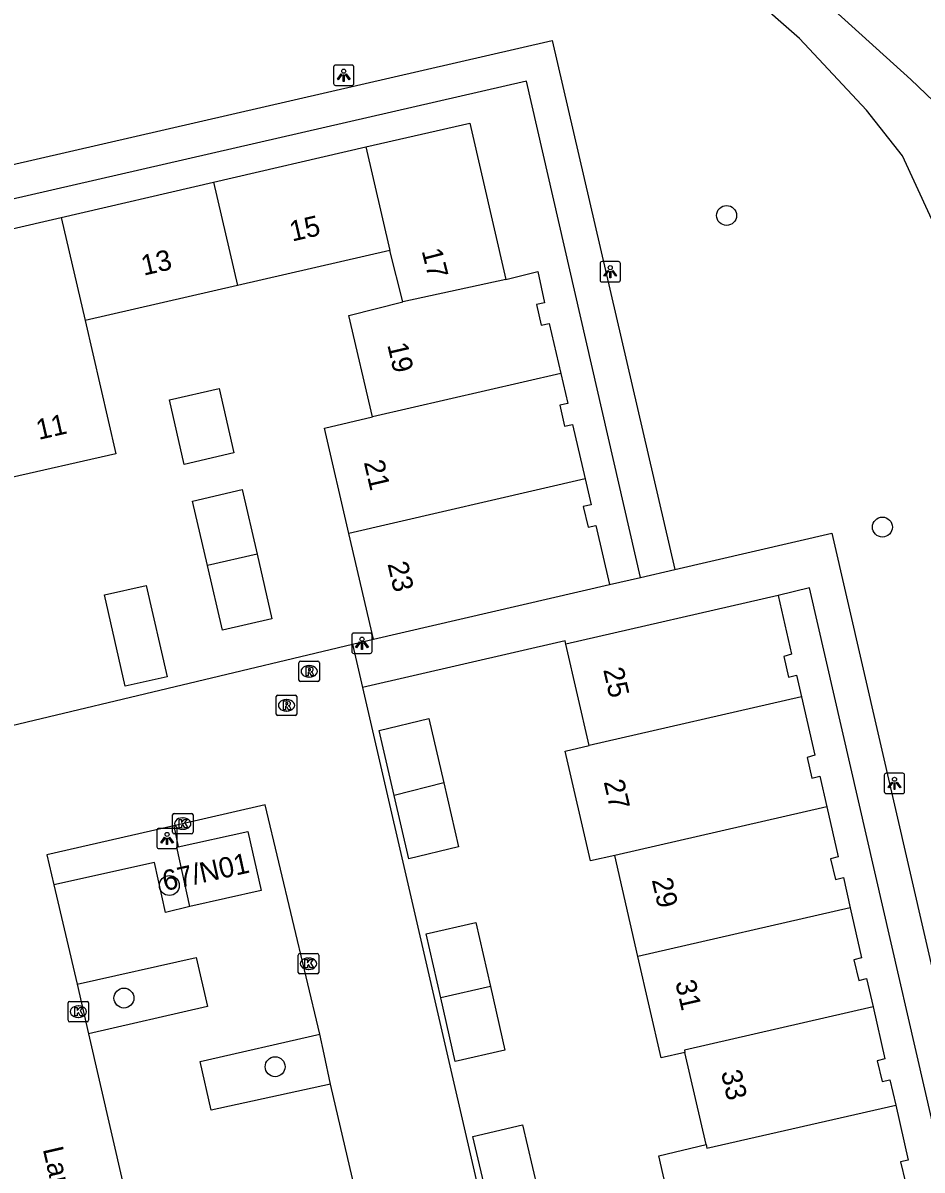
# Model space of a CAD drawing. Extents: x 156414 to 157775, y 382335 to 383765.
# Drawn here: x 157322.1 to 157366.2, y 382974.9 to 383031.2 of the extents above; entities that cross this region are included whole.
import ezdxf

# ---------------------------------------------------------------- set-up
doc = ezdxf.new("R2010")
doc.units = 0
for name, color, linetype in [('IMGEO_Boom', 7, 'Continuous'), ('IMGEO_Groenvoorziening', 7, 'Continuous'), ('IMGEO_Kolk', 7, 'Continuous'), ('IMGEO_Lichtpunt', 7, 'Continuous'), ('IMGEO_Openbare_ruimte_label', 7, 'Continuous'), ('IMGEO_Pand', 7, 'Continuous'), ('IMGEO_Pand_nummerreeks', 7, 'Continuous'), ('IMGEO_Parkeervlak_open', 7, 'Continuous'), ('IMGEO_Rijbaan_lokaal_open', 7, 'Continuous'), ('IMGEO_Rioolput', 7, 'Continuous'), ('IMGEO_Voetpad_open', 7, 'Continuous'), ('IMGEO_Waterloop', 7, 'Continuous')]:
    doc.layers.add(name, color=color, linetype=linetype)

msp = doc.modelspace()

# ---------------------------------------------------------------- linework, layer by layer
at = {"layer": 'IMGEO_Boom'}
for centre in [(157356.593, 383021.729), (157364.241, 383006.431), (157329.247, 382988.834), (157327.019, 382983.308), (157334.438, 382979.937)]:
    msp.add_circle(centre, 0.489, dxfattribs=at)
at = {"layer": 'IMGEO_Groenvoorziening'}
msp.add_lwpolyline([(157385.232, 382957.001), (157381.8, 382968.837), (157378.642, 382980.239), (157376.44, 382987.04), (157373.383, 382996.915), (157372.559, 382999.871), (157372.212, 383001.328), (157369.197, 383014.231), (157367.663, 383019.352), (157366.573, 383021.743), (157365.224, 383024.661), (157363.46, 383026.894), (157360.169, 383030.417), (157357.797, 383032.517), (157353.965, 383035.384)], dxfattribs=at)
at = {"layer": 'IMGEO_Kolk'}
for p, q in [((157329.407, 382991.447), (157329.407, 382992.299)), ((157329.482, 382992.373), (157330.334, 382992.373)), ((157329.895, 382992.153), (157329.92, 382992.153)), ((157330.408, 382992.299), (157330.408, 382991.447)), ((157329.918, 382991.593), (157329.893, 382991.593)), ((157330.334, 382991.373), (157329.482, 382991.373)), ((157335.575, 382984.568), (157335.575, 382985.42)), ((157335.65, 382985.494), (157336.502, 382985.494)), ((157336.063, 382985.274), (157336.088, 382985.274)), ((157336.576, 382985.42), (157336.576, 382984.568)), ((157336.086, 382984.714), (157336.061, 382984.714)), ((157336.502, 382984.494), (157335.65, 382984.494)), ((157324.281, 382982.215), (157324.281, 382983.067)), ((157324.356, 382983.141), (157325.208, 382983.141)), ((157325.282, 382983.067), (157325.282, 382982.215)), ((157324.769, 382982.921), (157324.794, 382982.921)), ((157325.208, 382982.141), (157324.356, 382982.141)), ((157324.792, 382982.361), (157324.767, 382982.361))]:
    msp.add_line(p, q, dxfattribs=at)
for points in [[(157329.407, 382991.447), (157329.407, 382992.299)], [(157329.482, 382992.373), (157330.334, 382992.373)], [(157329.728, 382992.073), (157329.851, 382992.073), (157329.851, 382991.922), (157329.981, 382992.073), (157330.145, 382992.073), (157329.999, 382991.922), (157330.152, 382991.673), (157330, 382991.673), (157329.915, 382991.837), (157329.851, 382991.77), (157329.851, 382991.673), (157329.728, 382991.673), (157329.728, 382992.073)], [(157330.408, 382992.299), (157330.408, 382991.447)], [(157330.334, 382991.373), (157329.482, 382991.373)], [(157335.575, 382984.568), (157335.575, 382985.42)], [(157335.65, 382985.494), (157336.502, 382985.494)], [(157335.896, 382985.194), (157336.019, 382985.194), (157336.019, 382985.043), (157336.149, 382985.194), (157336.313, 382985.194), (157336.167, 382985.043), (157336.32, 382984.794), (157336.168, 382984.794), (157336.083, 382984.958), (157336.019, 382984.891), (157336.019, 382984.794), (157335.896, 382984.794), (157335.896, 382985.194)], [(157336.576, 382985.42), (157336.576, 382984.568)], [(157336.502, 382984.494), (157335.65, 382984.494)], [(157324.281, 382982.215), (157324.281, 382983.067)], [(157324.356, 382983.141), (157325.208, 382983.141)], [(157325.282, 382983.067), (157325.282, 382982.215)], [(157324.602, 382982.841), (157324.725, 382982.841), (157324.725, 382982.69), (157324.855, 382982.841), (157325.019, 382982.841), (157324.873, 382982.69), (157325.026, 382982.441), (157324.874, 382982.441), (157324.789, 382982.605), (157324.725, 382982.538), (157324.725, 382982.441), (157324.602, 382982.441), (157324.602, 382982.841)], [(157325.208, 382982.141), (157324.356, 382982.141)]]:
    msp.add_lwpolyline(points, dxfattribs=at)
for centre, start, end in [((157329.484, 382992.297), 91.552, 178.448), ((157329.484, 382992.297), 91.552, 178.448), ((157330.332, 382992.297), 1.552, 88.448), ((157330.332, 382992.297), 1.552, 88.448), ((157329.484, 382991.449), 181.552, 268.448), ((157329.484, 382991.449), 181.552, 268.448), ((157330.332, 382991.449), 271.552, 358.448), ((157330.332, 382991.449), 271.552, 358.448), ((157335.652, 382985.418), 91.552, 178.448), ((157335.652, 382985.418), 91.552, 178.448), ((157336.5, 382985.418), 1.552, 88.448), ((157336.5, 382985.418), 1.552, 88.448), ((157335.652, 382984.57), 181.552, 268.448), ((157335.652, 382984.57), 181.552, 268.448), ((157336.5, 382984.57), 271.552, 358.448), ((157336.5, 382984.57), 271.552, 358.448), ((157324.358, 382983.065), 91.552, 178.448), ((157324.358, 382983.065), 91.552, 178.448), ((157325.206, 382983.065), 1.552, 88.448), ((157325.206, 382983.065), 1.552, 88.448), ((157324.358, 382982.217), 181.552, 268.448), ((157324.358, 382982.217), 181.552, 268.448), ((157325.206, 382982.217), 271.552, 358.448), ((157325.206, 382982.217), 271.552, 358.448)]:
    msp.add_arc(centre, 0.0765, start, end, dxfattribs=at)
for centre, major_axis, ratio, start_param, end_param in [((157329.894, 382991.873), (-0.387, 0.002), 0.722429, 4.712389, 7.853982), ((157329.919, 382991.873), (-0.39, 0.002), 0.717154, 1.570796, 4.712389), ((157336.062, 382984.994), (-0.387, 0.002), 0.722429, 4.712389, 7.853982), ((157336.087, 382984.994), (-0.39, 0.002), 0.717154, 1.570796, 4.712389), ((157324.768, 382982.641), (-0.387, 0.002), 0.722429, 4.712389, 7.853982), ((157324.793, 382982.641), (-0.39, 0.002), 0.717154, 1.570796, 4.712389)]:
    msp.add_ellipse(centre, major_axis=major_axis, ratio=ratio, start_param=start_param, end_param=end_param, dxfattribs=at)
at = {"layer": 'IMGEO_Lichtpunt'}
for p, q in [((157337.306, 383029.017), (157337.306, 383028.21)), ((157337.306, 383029.017), (157337.306, 383028.21)), ((157338.208, 383029.112), (157337.4, 383029.112)), ((157338.208, 383029.112), (157337.4, 383029.112)), ((157338.302, 383028.21), (157338.302, 383029.017)), ((157338.302, 383028.21), (157338.302, 383029.017)), ((157337.4, 383028.116), (157338.208, 383028.116)), ((157337.4, 383028.116), (157338.208, 383028.116)), ((157350.387, 383019.37), (157350.387, 383018.563)), ((157350.387, 383019.37), (157350.387, 383018.563)), ((157351.289, 383019.465), (157350.481, 383019.465)), ((157351.289, 383019.465), (157350.481, 383019.465)), ((157351.383, 383018.563), (157351.383, 383019.37)), ((157351.383, 383018.563), (157351.383, 383019.37)), ((157350.481, 383018.469), (157351.289, 383018.469)), ((157350.481, 383018.469), (157351.289, 383018.469)), ((157338.202, 383001.13), (157338.202, 383000.323)), ((157338.202, 383001.13), (157338.202, 383000.323)), ((157339.104, 383001.225), (157338.296, 383001.225)), ((157339.104, 383001.225), (157338.296, 383001.225)), ((157339.198, 383000.323), (157339.198, 383001.13)), ((157339.198, 383000.323), (157339.198, 383001.13)), ((157338.296, 383000.229), (157339.104, 383000.229)), ((157338.296, 383000.229), (157339.104, 383000.229)), ((157364.334, 382994.251), (157364.334, 382993.444)), ((157364.334, 382994.251), (157364.334, 382993.444)), ((157365.236, 382994.346), (157364.428, 382994.346)), ((157365.236, 382994.346), (157364.428, 382994.346)), ((157365.33, 382993.444), (157365.33, 382994.251)), ((157365.33, 382993.444), (157365.33, 382994.251)), ((157364.428, 382993.35), (157365.236, 382993.35)), ((157364.428, 382993.35), (157365.236, 382993.35)), ((157328.638, 382991.545), (157328.638, 382990.738)), ((157328.638, 382991.545), (157328.638, 382990.738)), ((157329.54, 382991.64), (157328.732, 382991.64)), ((157329.54, 382991.64), (157328.732, 382991.64)), ((157329.634, 382990.738), (157329.634, 382991.545)), ((157329.634, 382990.738), (157329.634, 382991.545)), ((157328.732, 382990.644), (157329.54, 382990.644)), ((157328.732, 382990.644), (157329.54, 382990.644))]:
    msp.add_line(p, q, dxfattribs=at)
for points in [[(157337.68, 383028.681), (157337.719, 383028.653), (157337.531, 383028.391), (157337.493, 383028.418), (157337.68, 383028.681)], [(157337.782, 383028.633), (157337.829, 383028.633), (157337.829, 383028.311), (157337.782, 383028.311), (157337.782, 383028.633)], [(157337.892, 383028.653), (157337.93, 383028.68), (157338.117, 383028.418), (157338.078, 383028.39), (157337.892, 383028.653)], [(157350.761, 383019.034), (157350.8, 383019.006), (157350.612, 383018.744), (157350.574, 383018.771), (157350.761, 383019.034)], [(157350.863, 383018.986), (157350.91, 383018.986), (157350.91, 383018.664), (157350.863, 383018.664), (157350.863, 383018.986)], [(157350.973, 383019.006), (157351.011, 383019.033), (157351.198, 383018.771), (157351.159, 383018.743), (157350.973, 383019.006)], [(157338.576, 383000.794), (157338.615, 383000.766), (157338.427, 383000.504), (157338.389, 383000.531), (157338.576, 383000.794)], [(157338.678, 383000.746), (157338.725, 383000.746), (157338.725, 383000.424), (157338.678, 383000.424), (157338.678, 383000.746)], [(157338.788, 383000.766), (157338.826, 383000.793), (157339.013, 383000.531), (157338.974, 383000.503), (157338.788, 383000.766)], [(157364.708, 382993.915), (157364.747, 382993.887), (157364.559, 382993.625), (157364.521, 382993.652), (157364.708, 382993.915)], [(157364.81, 382993.867), (157364.857, 382993.867), (157364.857, 382993.545), (157364.81, 382993.545), (157364.81, 382993.867)], [(157364.92, 382993.887), (157364.958, 382993.914), (157365.145, 382993.652), (157365.106, 382993.624), (157364.92, 382993.887)], [(157329.012, 382991.209), (157329.051, 382991.181), (157328.863, 382990.919), (157328.825, 382990.946), (157329.012, 382991.209)], [(157329.114, 382991.161), (157329.161, 382991.161), (157329.161, 382990.839), (157329.114, 382990.839), (157329.114, 382991.161)], [(157329.224, 382991.181), (157329.262, 382991.208), (157329.449, 382990.946), (157329.41, 382990.918), (157329.224, 382991.181)]]:
    msp.add_lwpolyline(points, dxfattribs=at)
for centre in [(157337.805, 383028.815), (157350.886, 383019.168), (157338.701, 383000.928), (157364.833, 382994.049), (157329.137, 382991.343)]:
    msp.add_circle(centre, 0.0994, dxfattribs=at)
for centre, start, end in [((157337.4, 383029.017), 90, 180), ((157337.4, 383029.017), 90, 180), ((157338.208, 383029.017), 0, 90), ((157338.208, 383029.017), 0, 90), ((157337.4, 383028.21), 180, 270), ((157337.4, 383028.21), 180, 270), ((157338.208, 383028.21), 270, 0), ((157338.208, 383028.21), 270, 360), ((157350.481, 383019.37), 90, 180), ((157350.481, 383019.37), 90, 180), ((157351.289, 383019.37), 0, 90), ((157351.289, 383019.37), 0, 90), ((157350.481, 383018.563), 180, 270), ((157350.481, 383018.563), 180, 270), ((157351.289, 383018.563), 270, 0), ((157351.289, 383018.563), 270, 360), ((157338.296, 383001.13), 90, 180), ((157338.296, 383001.13), 90, 180), ((157339.104, 383001.13), 0, 90), ((157339.104, 383001.13), 0, 90), ((157338.296, 383000.323), 180, 270), ((157338.296, 383000.323), 180, 270), ((157339.104, 383000.323), 270, 0), ((157339.104, 383000.323), 270, 360), ((157364.428, 382994.251), 90, 180), ((157364.428, 382994.251), 90, 180), ((157365.236, 382994.251), 0, 90), ((157365.236, 382994.251), 0, 90), ((157364.428, 382993.444), 180, 270), ((157364.428, 382993.444), 180, 270), ((157365.236, 382993.444), 270, 0), ((157365.236, 382993.444), 270, 360), ((157328.732, 382991.545), 90, 180), ((157328.732, 382991.545), 90, 180), ((157329.54, 382991.545), 0, 90), ((157329.54, 382991.545), 0, 90), ((157328.732, 382990.738), 180, 270), ((157328.732, 382990.738), 180, 270), ((157329.54, 382990.738), 270, 0), ((157329.54, 382990.738), 270, 360)]:
    msp.add_arc(centre, 0.0946, start, end, dxfattribs=at)
at = {"layer": 'IMGEO_Pand'}
for points in [[(157338.893, 383025.092), (157343.986, 383026.268), (157345.766, 383018.585)], [(157331.419, 383023.366), (157338.893, 383025.092)], [(157338.893, 383025.092), (157340.07, 383020.011)], [(157323.934, 383021.638), (157331.419, 383023.366)], [(157331.419, 383023.366), (157332.595, 383018.291)], [(157318.473, 383020.377), (157323.934, 383021.638)], [(157323.934, 383021.638), (157325.12, 383016.572)], [(157340.07, 383020.011), (157332.595, 383018.291)], [(157340.712, 383017.485), (157340.07, 383020.011)], [(157345.766, 383018.585), (157340.712, 383017.485)], [(157345.766, 383018.585), (157347.333, 383018.976), (157347.661, 383017.44), (157347.27, 383017.355), (157347.5, 383016.339), (157347.891, 383016.424), (157348.457, 383013.979)], [(157332.595, 383018.291), (157325.12, 383016.572)], [(157339.224, 383011.845), (157338.062, 383016.811), (157340.712, 383017.485)], [(157325.12, 383016.572), (157326.624, 383010.034), (157321.138, 383008.78)], [(157348.457, 383013.979), (157339.224, 383011.845)], [(157348.457, 383013.979), (157348.801, 383012.491), (157348.413, 383012.409), (157348.643, 383011.393), (157349.028, 383011.474), (157349.655, 383008.792)], [(157329.248, 383012.678), (157331.684, 383013.239), (157332.413, 383010.071), (157329.976, 383009.511), (157329.248, 383012.678)], [(157338.062, 383006.112), (157336.857, 383011.291), (157339.224, 383011.845)], [(157349.655, 383008.792), (157338.062, 383006.112)], [(157349.655, 383008.792), (157349.95, 383007.53), (157349.563, 383007.447), (157349.793, 383006.432), (157350.177, 383006.514), (157350.851, 383003.611)], [(157331.12, 383004.541), (157330.391, 383007.708), (157332.827, 383008.268), (157333.556, 383005.101)], [(157339.268, 383000.934), (157338.062, 383006.112)], [(157333.556, 383005.101), (157334.284, 383001.934), (157331.848, 383001.373), (157331.12, 383004.541)], [(157333.556, 383005.101), (157331.12, 383004.541)], [(157328.116, 383003.57), (157329.134, 382999.084), (157327.078, 382998.618), (157326.061, 383003.104), (157328.116, 383003.57)], [(157339.268, 383000.934), (157350.851, 383003.611)], [(157359.127, 383003.068), (157348.706, 383000.679)], [(157359.127, 383003.068), (157359.777, 383000.184), (157359.397, 383000.078), (157359.639, 382999.067), (157360.03, 382999.158), (157360.271, 382998.095)], [(157349.855, 382995.708), (157348.706, 383000.679)], [(157360.271, 382998.095), (157349.855, 382995.708)], [(157360.271, 382998.095), (157360.923, 382995.225), (157360.541, 382995.12), (157360.783, 382994.109), (157361.173, 382994.204), (157361.514, 382992.702)], [(157340.281, 382993.245), (157339.543, 382996.437), (157341.981, 382997.032), (157342.71, 382993.882)], [(157351.102, 382990.315), (157349.915, 382990.049), (157348.671, 382995.434), (157349.855, 382995.708)], [(157342.71, 382993.882), (157343.439, 382990.731), (157341.001, 382990.136), (157340.281, 382993.245)], [(157342.71, 382993.882), (157340.281, 382993.245)], [(157361.514, 382992.702), (157351.102, 382990.315)], [(157361.514, 382992.702), (157362.071, 382990.248), (157361.692, 382990.146), (157361.933, 382989.135), (157362.323, 382989.226), (157362.662, 382987.73)], [(157329.684, 382990.736), (157333.099, 382991.483), (157333.746, 382988.581), (157330.252, 382987.81)], [(157330.252, 382987.81), (157329.62, 382990.722), (157329.684, 382990.736)], [(157352.242, 382985.342), (157351.102, 382990.315)], [(157362.662, 382987.73), (157352.242, 382985.342)], [(157362.662, 382987.73), (157363.219, 382985.275), (157362.839, 382985.181), (157363.08, 382984.169), (157363.461, 382984.263), (157363.78, 382982.872)], [(157342.564, 382983.327), (157341.849, 382986.461), (157344.286, 382987.017), (157345.001, 382983.883)], [(157354.55, 382980.638), (157353.383, 382980.369), (157352.242, 382985.342)], [(157345.001, 382983.883), (157345.715, 382980.749), (157343.278, 382980.193), (157342.564, 382983.327)], [(157345.001, 382983.883), (157342.564, 382983.327)], [(157363.78, 382982.872), (157354.525, 382980.747), (157354.55, 382980.638)], [(157363.78, 382982.872), (157364.367, 382980.318), (157363.988, 382980.22), (157364.229, 382979.209), (157364.612, 382979.298), (157364.895, 382978.055)], [(157355.59, 382976.112), (157354.55, 382980.638)], [(157355.59, 382976.112), (157355.632, 382975.93), (157364.895, 382978.055)], [(157364.895, 382978.055), (157365.511, 382975.355), (157365.131, 382975.262), (157365.372, 382974.25), (157365.753, 382974.341), (157366.068, 382972.962)], [(157344.871, 382973.382), (157344.147, 382976.518), (157346.583, 382977.08), (157347.307, 382973.944)], [(157355.678, 382970.446), (157354.502, 382970.177), (157353.264, 382975.559), (157355.59, 382976.112)]]:
    msp.add_lwpolyline(points, dxfattribs=at)
at = {"layer": 'IMGEO_Parkeervlak_open'}
for points in [[(157329.463, 382991.764), (157329.684, 382990.736)], [(157330.252, 382987.81), (157329.06, 382987.502), (157328.512, 382989.969), (157323.582, 382988.871)], [(157324.722, 382983.994), (157330.562, 382985.293), (157331.12, 382982.887), (157325.28, 382981.556)], [(157337.151, 382979.078), (157331.304, 382977.802), (157330.759, 382980.194), (157336.632, 382981.532)]]:
    msp.add_lwpolyline(points, dxfattribs=at)
at = {"layer": 'IMGEO_Rijbaan_lokaal_open'}
for points in [[(157292.601, 382990.001), (157321.511, 382996.686), (157338.228, 383000.685)], [(157338.228, 383000.685), (157338.718, 382998.563)], [(157338.718, 382998.563), (157348.052, 382958.148)], [(157336.632, 382981.532), (157333.952, 382992.798), (157329.463, 382991.764)], [(157329.463, 382991.764), (157323.239, 382990.343), (157323.582, 382988.871)], [(157323.582, 382988.871), (157324.722, 382983.994)], [(157324.722, 382983.994), (157325.28, 382981.556)], [(157325.28, 382981.556), (157327.518, 382971.807)], [(157337.151, 382979.078), (157336.837, 382980.555), (157336.632, 382981.532)], [(157339.427, 382969.327), (157337.151, 382979.078)]]:
    msp.add_lwpolyline(points, dxfattribs=at)
at = {"layer": 'IMGEO_Rioolput'}
for p, q in [((157335.684, 382999.848), (157336.536, 382999.848)), ((157335.609, 382998.922), (157335.609, 382999.774)), ((157336.097, 382999.628), (157336.122, 382999.628)), ((157336.61, 382999.774), (157336.61, 382998.922)), ((157336.536, 382998.848), (157335.684, 382998.848)), ((157336.12, 382999.068), (157336.095, 382999.068)), ((157334.571, 382998.179), (157335.423, 382998.179)), ((157334.496, 382997.253), (157334.496, 382998.105)), ((157334.984, 382997.959), (157335.009, 382997.959)), ((157335.497, 382998.105), (157335.497, 382997.253)), ((157335.423, 382997.179), (157334.571, 382997.179)), ((157335.007, 382997.399), (157334.982, 382997.399))]:
    msp.add_line(p, q, dxfattribs=at)
for points in [[(157335.684, 382999.848), (157336.536, 382999.848)], [(157335.609, 382998.922), (157335.609, 382999.774)], [(157336.198, 382999.546), (157335.946, 382999.548), (157335.946, 382999.148)], [(157335.946, 382999.148), (157336.07, 382999.148), (157336.07, 382999.31), (157336.081, 382999.31)], [(157336.124, 382999.467), (157336.07, 382999.467), (157336.07, 382999.386)], [(157336.07, 382999.386), (157336.122, 382999.386)], [(157336.128, 382999.281), (157336.199, 382999.148), (157336.339, 382999.148), (157336.274, 382999.274)], [(157336.61, 382999.774), (157336.61, 382998.922)], [(157336.536, 382998.848), (157335.684, 382998.848)], [(157334.571, 382998.179), (157335.423, 382998.179)], [(157334.496, 382997.253), (157334.496, 382998.105)], [(157335.085, 382997.877), (157334.833, 382997.879), (157334.833, 382997.479)], [(157334.833, 382997.479), (157334.957, 382997.479), (157334.957, 382997.641), (157334.968, 382997.641)], [(157335.011, 382997.798), (157334.957, 382997.798), (157334.957, 382997.717)], [(157334.957, 382997.717), (157335.009, 382997.717)], [(157335.015, 382997.612), (157335.086, 382997.479), (157335.226, 382997.479), (157335.161, 382997.605)], [(157335.497, 382998.105), (157335.497, 382997.253)], [(157335.423, 382997.179), (157334.571, 382997.179)]]:
    msp.add_lwpolyline(points, dxfattribs=at)
for centre, radius, start, end in [((157335.686, 382999.772), 0.0765, 91.552, 178.448), ((157335.686, 382999.772), 0.0765, 91.552, 178.448), ((157336.534, 382999.772), 0.0765, 1.552, 88.448), ((157336.534, 382999.772), 0.0765, 1.552, 88.448), ((157336.08, 382999.257), 0.0533, 26.0293, 88.6989), ((157336.106, 382999.575), 0.19, 274.7715, 282.9687), ((157336.13, 382999.371), 0.0964, 77.0061, 93.1865), ((157336.144, 382999.428), 0.0378, 276.6634, 79.6772), ((157336.197, 382999.436), 0.109, 350.3612, 89.416), ((157336.195, 382999.436), 0.112, 277.5842, 350.9817), ((157336.179, 382999.221), 0.108, 29.5134, 73.7905), ((157335.686, 382998.924), 0.0765, 181.552, 268.448), ((157335.686, 382998.924), 0.0765, 181.552, 268.448), ((157336.534, 382998.924), 0.0765, 271.552, 358.448), ((157336.534, 382998.924), 0.0765, 271.552, 358.448), ((157334.573, 382998.103), 0.0765, 91.552, 178.448), ((157334.573, 382998.103), 0.0765, 91.552, 178.448), ((157335.421, 382998.103), 0.0765, 1.552, 88.448), ((157335.421, 382998.103), 0.0765, 1.552, 88.448), ((157334.967, 382997.588), 0.0533, 26.0293, 88.6989), ((157334.993, 382997.906), 0.19, 274.7715, 282.9687), ((157335.017, 382997.702), 0.0964, 77.0061, 93.1865), ((157335.031, 382997.759), 0.0378, 276.6634, 79.6772), ((157335.084, 382997.767), 0.109, 350.3612, 89.416), ((157335.082, 382997.767), 0.112, 277.5842, 350.9817), ((157335.066, 382997.552), 0.108, 29.5134, 73.7905), ((157334.573, 382997.255), 0.0765, 181.552, 268.448), ((157334.573, 382997.255), 0.0765, 181.552, 268.448), ((157335.421, 382997.255), 0.0765, 271.552, 358.448), ((157335.421, 382997.255), 0.0765, 271.552, 358.448)]:
    msp.add_arc(centre, radius, start, end, dxfattribs=at)
for centre, major_axis, ratio, start_param, end_param in [((157336.096, 382999.348), (-0.387, 0.002), 0.722429, 4.712389, 7.853982), ((157336.121, 382999.348), (-0.39, 0.002), 0.717154, 1.570796, 4.712389), ((157334.983, 382997.679), (-0.387, 0.002), 0.722429, 4.712389, 7.853982), ((157335.008, 382997.679), (-0.39, 0.002), 0.717154, 1.570796, 4.712389)]:
    msp.add_ellipse(centre, major_axis=major_axis, ratio=ratio, start_param=start_param, end_param=end_param, dxfattribs=at)
at = {"layer": 'IMGEO_Voetpad_open'}
for points in [[(157284.929, 383015.798), (157348.03, 383030.323), (157354.058, 383004.348)], [(157352.377, 383003.953), (157346.774, 383028.329), (157286.921, 383014.572), (157287.265, 383013.206)], [(157354.058, 383004.348), (157361.763, 383006.13), (157377.814, 382936.456), (157378.937, 382931.684), (157379.347, 382930.063), (157386.297, 382923.197)], [(157352.377, 383003.953), (157354.058, 383004.348)], [(157350.851, 383003.611), (157352.377, 383003.953)], [(157369.904, 382963.252), (157360.655, 383003.449), (157359.127, 383003.068)], [(157338.228, 383000.685), (157339.268, 383000.934)], [(157348.706, 383000.679), (157348.67, 383000.844), (157338.718, 382998.563)]]:
    msp.add_lwpolyline(points, dxfattribs=at)
at = {"layer": 'IMGEO_Waterloop'}
msp.add_lwpolyline([(157361.888, 383031.788), (157365.642, 383028.404), (157367.119, 383026.988), (157367.94, 383025.962), (157369.335, 383024.219), (157370.567, 383020.326), (157371.217, 383018.235), (157373, 383009.005), (157376.006, 382998.025), (157379.502, 382986.053), (157382.467, 382975.732), (157386.501, 382961.831)], dxfattribs=at)

# ---------------------------------------------------------------- texts
at = {"layer": 'IMGEO_Openbare_ruimte_label'}
msp.add_text('Landgraaf', height=1, rotation=283.0075, dxfattribs=at).set_placement((157323.032, 382975.894))
at = {"layer": 'IMGEO_Pand_nummerreeks'}
for s, rotation, p in [('15', 12.9537, (157335.273, 383020.446)), ('13', 12.9537, (157327.99, 383018.771)), ('17', 284.2655, (157341.622, 383019.994)), ('19', 283.1637, (157339.937, 383015.381)), ('11', 12.8719, (157322.834, 383010.707)), ('21', 283.1081, (157338.787, 383009.615)), ('23', 283.1081, (157339.949, 383004.626)), ('25', 283.0164, (157350.534, 382999.431)), ('27', 283.0106, (157350.558, 382993.929)), ('67/N01', 12.3931, (157329.028, 382988.555)), ('29', 282.9148, (157352.918, 382989.109)), ('31', 282.9148, (157354.069, 382984.086)), ('33', 282.9415, (157356.312, 382979.669))]:
    msp.add_text(s, height=1, rotation=rotation, dxfattribs=at).set_placement(p)

doc.saveas('drawing.dxf')
